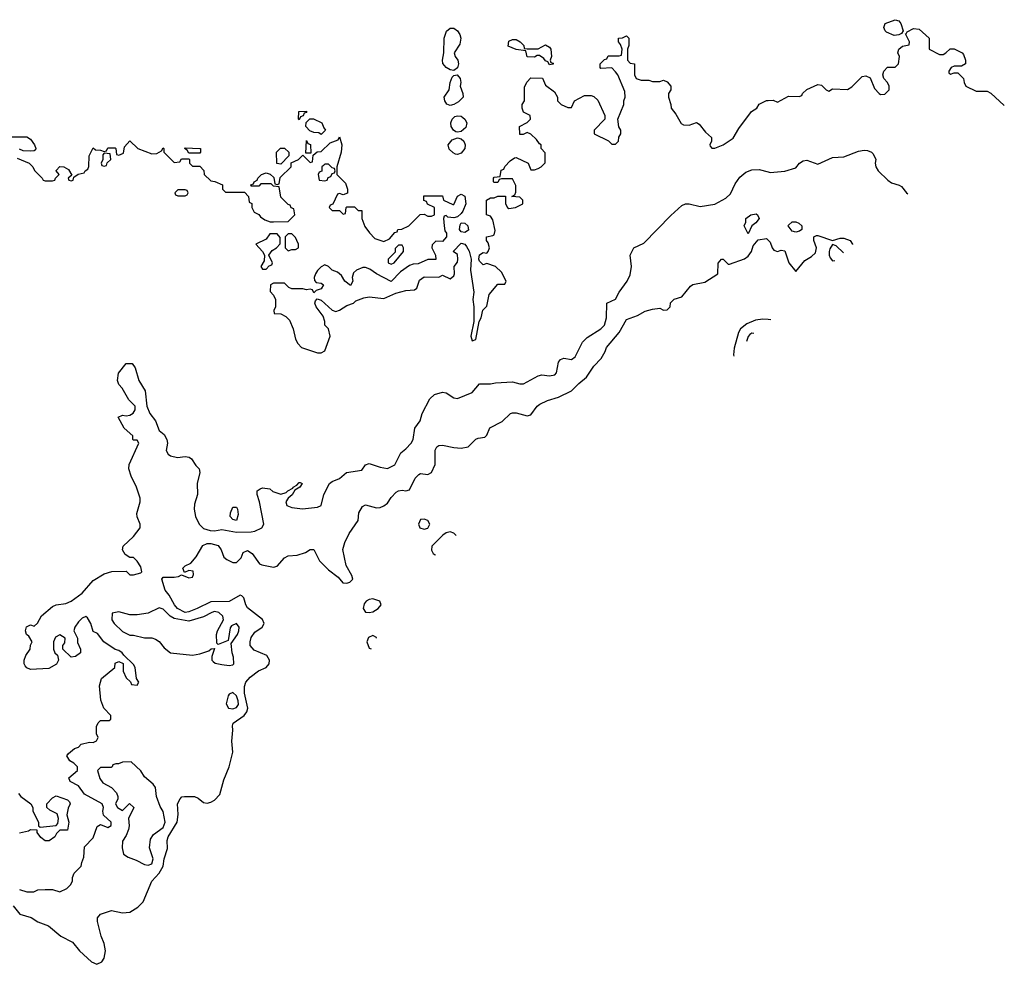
# Model space of a CAD drawing. Header units: inches. Extents: x 2380249 to 2585472, y 382747 to 546448.
# Tile 329 of 626: x 2575931 to 2581283, y 391857 to 396990. Entities that reach past the tile are written whole.
import ezdxf

# ---------------------------------------------------------------- set-up
doc = ezdxf.new("R2010")
doc.units = ezdxf.units.IN
doc.header["$MEASUREMENT"] = 0
doc.layers.add('C5379', color=7, linetype='Continuous')
doc.layers.add('C5389', color=7, linetype='Continuous')

msp = doc.modelspace()

# ---------------------------------------------------------------- linework, layer by layer
at = {"layer": 'C5379', "color": 4}
for points, elevation in [([(2578290, 396714), (2578270, 396717.6), (2578249.2, 396730), (2578231.9, 396751.9), (2578229, 396770), (2578237.2, 396810), (2578238, 396890), (2578251, 396929), (2578270, 396944.9), (2578290, 396944.2), (2578310.2, 396930.2), (2578324, 396910), (2578329.2, 396890), (2578322.7, 396857.3), (2578292.2, 396810), (2578297.6, 396790), (2578311.7, 396770), (2578316, 396750), (2578310, 396729.2)], 32), ([(2578690, 396832), (2578750, 396832), (2578790, 396854), (2578810, 396842), (2578818, 396830), (2578822, 396790), (2578814, 396770), (2578818, 396758), (2578830, 396754), (2578830, 396748), (2578810, 396746), (2578802, 396762), (2578790, 396766), (2578780.4, 396780.4), (2578756.4, 396796.4), (2578743.6, 396796.4), (2578730, 396786), (2578690, 396788), (2578682, 396822), (2578630, 396828), (2578586, 396846), (2578590, 396874), (2578610, 396882), (2578630, 396882), (2578650.9, 396870.9), (2578672, 396850), (2578674, 396834)], 32), ([(2578270, 396523.7), (2578252.1, 396532.1), (2578241.2, 396550), (2578239, 396570), (2578266, 396610), (2578271.3, 396650), (2578281.7, 396678.3), (2578290, 396687.7), (2578309, 396691), (2578325.3, 396670), (2578328.8, 396650), (2578325.3, 396630), (2578340.3, 396590), (2578340.9, 396570), (2578316.4, 396543.6), (2578290, 396529.6)], 32), ([(2577450, 396446), (2577446, 396450), (2577448.8, 396491.1), (2577490, 396494), (2577490, 396486), (2577478, 396482), (2577472.7, 396467.3), (2577458, 396462)], 32), ([(2577570, 396366), (2577556.4, 396376.4), (2577530, 396378), (2577507.3, 396387.3), (2577486, 396410), (2577487.3, 396432.7), (2577508, 396452), (2577528.4, 396451.6), (2577574, 396430), (2577583.6, 396403.6), (2577594, 396390)], 32), ([(2578310, 396378.4), (2578301.7, 396381.7), (2578289.6, 396389.6), (2578276.2, 396410), (2578275.1, 396430), (2578280.9, 396450), (2578296.1, 396463.9), (2578310, 396468.7), (2578330, 396465.7), (2578339.5, 396459.5), (2578350.4, 396450), (2578361.1, 396430), (2578355.9, 396404.1), (2578330, 396382.9)], 32), ([(2577486, 396266), (2577490, 396334), (2577498, 396318), (2577511.6, 396311.6), (2577514, 396266), (2577510, 396266)], 32), ([(2578310, 396257.6), (2578300.5, 396260.5), (2578286.6, 396266.6), (2578266.2, 396286.2), (2578260.9, 396310), (2578281.7, 396338.3), (2578310, 396348.8), (2578330, 396343.7), (2578344.9, 396330), (2578352.4, 396310), (2578350.2, 396289.8), (2578330, 396265.6)], 32), ([(2576850, 396266), (2576842, 396282), (2576826, 396290), (2576830, 396294), (2576910, 396291.3), (2576914, 396290), (2576914, 396270), (2576910, 396266)], 32), ([(2577350, 396206), (2577328.4, 396208.4), (2577326, 396270), (2577348.4, 396291.6), (2577370, 396292), (2577394, 396270), (2577394, 396250)], 32), ([(2576390, 396266), (2576383.6, 396256.4), (2576382, 396230), (2576374, 396210), (2576378, 396198), (2576390, 396194), (2576402, 396198), (2576407.3, 396212.7), (2576426, 396230), (2576422, 396262)], 32), ([(2577610, 396206), (2577590, 396206), (2577582, 396198), (2577574, 396190), (2577572.7, 396167.3), (2577558, 396162), (2577554, 396150), (2577558, 396118), (2577590, 396114), (2577602, 396118), (2577607.3, 396132.7), (2577622, 396138), (2577630, 396154), (2577642, 396158), (2577646, 396170), (2577642, 396182), (2577630, 396186)], 32), ([(2576830, 396066), (2576790, 396066), (2576774, 396050), (2576778, 396038), (2576790, 396034), (2576830, 396034), (2576842, 396038), (2576846, 396050), (2576842, 396062)], 32), ([(2579890, 395826), (2579869, 395870), (2579878, 395890), (2579878, 395910), (2579906, 395930), (2579934.8, 395934.8), (2579942, 395930), (2579951.3, 395910), (2579933.2, 395886.8), (2579911.3, 395870)], 24), ([(2578350, 395834), (2578330, 395838), (2578322.4, 395850), (2578324.7, 395875.3), (2578330, 395886), (2578350, 395884.9), (2578367.3, 395870), (2578370, 395846.6)], 32), ([(2577330, 395826), (2577290, 395826), (2577270, 395798), (2577214, 395770), (2577251.2, 395731.1), (2577262, 395710), (2577259.6, 395680.4), (2577242, 395650), (2577250, 395634), (2577270, 395634), (2577287.3, 395652.7), (2577302, 395658), (2577306, 395670), (2577286, 395710), (2577303.1, 395736.9), (2577326, 395750), (2577347.3, 395772.7), (2577347.3, 395807.3)], 32), ([(2577410, 395826), (2577390, 395826), (2577374, 395810), (2577374, 395750), (2577390, 395734), (2577410, 395742), (2577430, 395742), (2577446, 395750), (2577446, 395770), (2577438, 395790), (2577430, 395806)], 32), ([(2578010, 395766), (2577990, 395766), (2577982, 395758), (2577972.7, 395747.3), (2577972, 395728), (2577934, 395690), (2577934, 395670), (2577950, 395662), (2577966, 395670), (2578018, 395730), (2578018, 395750)], 32), ([(2577110, 394268.7), (2577090, 394275.3), (2577075.3, 394290), (2577077.2, 394310), (2577090, 394342), (2577110, 394342), (2577114, 394330), (2577118.8, 394301.2)], 28), ([(2578130, 394277.2), (2578110, 394274), (2578098.8, 394250), (2578106.8, 394230), (2578130, 394222), (2578150, 394228), (2578161.2, 394250), (2578150, 394268.7)], 24), ([(2577850, 393843.6), (2577830, 393839.5), (2577814.8, 393830), (2577803, 393817), (2577797.3, 393790), (2577810.6, 393770.6), (2577830, 393768.5), (2577850, 393772.7), (2577879.3, 393790), (2577895.1, 393810), (2577889, 393830)], 24), ([(2576690, 393793.6), (2576630, 393766), (2576570, 393757), (2576530, 393757.2), (2576470, 393773.2), (2576434, 393766), (2576431.3, 393730), (2576444.7, 393710), (2576490, 393666), (2576530, 393646.8), (2576550, 393646.8), (2576610, 393631.3), (2576650, 393631.3), (2576670, 393624.7), (2576690, 393612), (2576716.8, 393576.8), (2576750, 393550.8), (2576870, 393537.3), (2576910, 393544), (2576958.6, 393561.4), (2576971.3, 393571.3), (2576990, 393574), (2576974.8, 393530), (2576976, 393510), (2576982, 393502), (2576994, 393494), (2577030, 393487.3), (2577070, 393481), (2577090, 393484.7), (2577095.3, 393490), (2577094, 393526), (2577086, 393550), (2577080.2, 393599.8), (2577115.1, 393650), (2577122.7, 393670), (2577124, 393690), (2577110, 393708.7), (2577083, 393697), (2577074.4, 393685.6), (2577063.6, 393616.4), (2577010, 393595.3), (2577002.7, 393602.7), (2577001.6, 393650), (2577005.6, 393670), (2577038, 393730), (2577036, 393750), (2577013.2, 393770), (2576990, 393774), (2576976, 393770), (2576930, 393744.7), (2576850, 393722), (2576770, 393736.3), (2576748.3, 393748.3), (2576710, 393787)], 28), ([(2577090, 393335.1), (2577070, 393326), (2577063.6, 393316.4), (2577053, 393273), (2577066.8, 393250), (2577090, 393244.9), (2577110, 393253.4), (2577119.7, 393270), (2577119.1, 393290), (2577110, 393316)], 28), ([(2576537.2, 392957.2), (2576490, 392955.3), (2576467.3, 392947.3), (2576452.7, 392947.3), (2576438, 392942), (2576434, 392930), (2576427.3, 392927.3), (2576370, 392926), (2576354, 392910), (2576366.4, 392866.4), (2576383.5, 392843.5), (2576430, 392818), (2576458, 392790), (2576464.7, 392770), (2576463.6, 392756.4), (2576452, 392730), (2576462, 392710), (2576490, 392694), (2576528.7, 392731.3), (2576551.3, 392710), (2576522, 392650), (2576526, 392610), (2576522.8, 392590), (2576510, 392558), (2576490, 392526), (2576487.3, 392490), (2576496, 392456), (2576519.8, 392439.8), (2576564, 392424), (2576610, 392399.1), (2576630, 392396.3), (2576650, 392402.8), (2576656.2, 392430), (2576636.2, 392490), (2576642, 392538), (2576657.5, 392562.5), (2576710, 392601), (2576721.2, 392630), (2576710, 392688), (2576695.1, 392715.1), (2576675.1, 392770), (2576670, 392818), (2576656.5, 392836.5), (2576610, 392875.3), (2576590, 392908.7)], 28)]:
    msp.add_lwpolyline(points, close=True, dxfattribs=dict(at, elevation=elevation))
for points, elevation in [([(2575918, 396238), (2575982, 396210), (2576002, 396190), (2576011.6, 396171.6), (2576054, 396130), (2576058, 396118), (2576070, 396114), (2576110, 396114), (2576122, 396118), (2576126, 396130), (2576146, 396150), (2576128.4, 396168.4), (2576128.4, 396171.6), (2576150, 396192), (2576170, 396191.3), (2576196.9, 396176.9), (2576214, 396146), (2576194, 396130), (2576198, 396118), (2576210, 396114), (2576222, 396118), (2576226, 396134), (2576248.4, 396151.6), (2576282, 396158), (2576286, 396170), (2576302, 396178), (2576307.3, 396192.7), (2576308.8, 396251.1), (2576330, 396294), (2576343.6, 396283.6), (2576370, 396282), (2576390, 396274), (2576402, 396278), (2576410, 396294), (2576450, 396294), (2576454, 396290), (2576458, 396258), (2576470, 396254), (2576494.6, 396265.4), (2576500.4, 396299.6), (2576530, 396332), (2576574, 396290), (2576650, 396262), (2576676.4, 396263.6), (2576702, 396278), (2576710, 396294), (2576714, 396290), (2576714, 396270), (2576770, 396214), (2576802, 396218), (2576810, 396234), (2576850, 396234), (2576854, 396230), (2576854, 396210), (2576870, 396194), (2576910, 396194), (2576931.6, 396171.6), (2576934, 396150), (2576970, 396114), (2576991.6, 396111.6), (2577032.7, 396092.7), (2577034, 396070), (2577050, 396054), (2577152.7, 396052.7), (2577174, 396030), (2577178, 395998), (2577192, 395992), (2577192, 395970), (2577205.4, 395945.4), (2577230, 395932), (2577239.6, 395919.6), (2577263.6, 395903.6), (2577292.7, 395892.7), (2577310, 395892), (2577390, 395894), (2577426, 395930), (2577422, 395962), (2577407.3, 395967.3), (2577402, 395982), (2577390, 395986), (2577350, 396026), (2577342, 396082), (2577310, 396086), (2577298, 396098), (2577242, 396098), (2577230, 396086), (2577190, 396086), (2577187.3, 396092.7), (2577202, 396098), (2577206, 396110), (2577222, 396118), (2577226, 396130), (2577246, 396150), (2577270, 396158), (2577291.6, 396151.6), (2577312.7, 396132.7), (2577318, 396098), (2577330, 396094), (2577342, 396098), (2577347.3, 396132.7), (2577406, 396190), (2577407.3, 396212.7), (2577446, 396230), (2577470, 396254), (2577510, 396214), (2577522, 396218), (2577526, 396254), (2577548, 396272), (2577570, 396274), (2577618, 396322), (2577662, 396338), (2577670, 396354), (2577682, 396310), (2577678, 396270), (2577654, 396190), (2577654, 396150), (2577702, 396102), (2577712, 396070), (2577712, 396048), (2577690, 396038), (2577670, 396046), (2577658, 396042), (2577632.7, 395987.3), (2577618, 395982), (2577614, 395970), (2577630, 395954), (2577670, 395954), (2577690, 395934), (2577702, 395938), (2577706, 395970), (2577710, 395974), (2577750, 395974), (2577770, 395954), (2577790, 395954), (2577791.3, 395910), (2577806.4, 395866.4), (2577831.6, 395831.6), (2577862, 395802), (2577910, 395784.7), (2577940.4, 395799.6), (2577970, 395834), (2577982, 395838), (2577986, 395850), (2578007.3, 395852.7), (2578046, 395870), (2578107.3, 395932.7), (2578130, 395934), (2578150, 395922), (2578170, 395922), (2578186, 395930), (2578186, 395970), (2578148.4, 395988.4), (2578142, 396002), (2578127.3, 396007.3), (2578127.3, 396032.7), (2578230, 396034), (2578234, 396010), (2578286, 395986), (2578290, 395986), (2578310, 396030.6), (2578330, 396042), (2578350, 396030.8), (2578355.3, 395990), (2578340.4, 395950), (2578330, 395937), (2578310, 395919.3), (2578290, 395914), (2578258, 395918), (2578250, 395926), (2578238, 395922), (2578234, 395910), (2578238, 395870), (2578242.8, 395842.8), (2578251.3, 395830), (2578251.3, 395810), (2578230, 395786), (2578192.7, 395787.3), (2578172.7, 395767.3), (2578172, 395750), (2578192, 395710), (2578192.7, 395687.3), (2578150, 395688), (2578096.9, 395663.1), (2578070, 395662), (2578050, 395655.3), (2578000.5, 395619.5), (2577950, 395568), (2577870, 395608.7), (2577834, 395634), (2577810, 395644), (2577796.9, 395643.1), (2577762, 395630), (2577746, 395614), (2577738, 395590), (2577742, 395570), (2577730, 395546), (2577698, 395570), (2577680.4, 395600.4), (2577659, 395619), (2577630, 395628.7), (2577610, 395648.7), (2577590, 395658), (2577570, 395648), (2577550, 395628), (2577538, 395610), (2577532, 395590), (2577532.7, 395572.7), (2577542, 395562), (2577570, 395558), (2577582, 395550), (2577570, 395528), (2577542, 395518), (2577530, 395506), (2577522, 395522), (2577510, 395526), (2577490, 395522), (2577470, 395528.7), (2577410, 395528), (2577394.6, 395534.6), (2577370, 395558), (2577310, 395558), (2577294, 395550), (2577292.7, 395512.7), (2577310, 395494), (2577322, 395470), (2577322, 395430), (2577312, 395410), (2577314, 395394), (2577350, 395391.3), (2577376.8, 395376.8), (2577396.8, 395356.8), (2577418, 395310), (2577430, 395254), (2577442, 395230), (2577462, 395210), (2577550, 395181), (2577570, 395181), (2577590, 395191.3), (2577619, 395270), (2577608.7, 395310), (2577589, 395330), (2577589, 395350), (2577580.2, 395380.2), (2577542, 395430), (2577535.3, 395450), (2577538, 395462), (2577547.3, 395472.7), (2577570, 395466), (2577630, 395411.3), (2577650, 395404.7), (2577670, 395411.3), (2577710, 395438), (2577746, 395450), (2577758, 395462), (2577800.9, 395479.1), (2577830, 395484), (2577910, 395474.8), (2577975.5, 395504.5), (2578030, 395518.8), (2578077.2, 395522.8), (2578089, 395531), (2578104.7, 395575.3), (2578130, 395594), (2578210, 395592), (2578230, 395602), (2578270, 395582), (2578290, 395598), (2578295.1, 395610), (2578293.2, 395650), (2578310, 395672), (2578313, 395690), (2578310, 395715.3), (2578288, 395730), (2578330, 395776.3), (2578350, 395770.8), (2578358.8, 395758.8), (2578373.5, 395733.5), (2578385.7, 395690), (2578382, 395630), (2578398.7, 395510), (2578393.4, 395470), (2578399.1, 395430), (2578400.4, 395350), (2578383, 395270), (2578390, 395244.7), (2578410, 395252), (2578429.3, 395350.7), (2578439, 395370), (2578448.4, 395411.6), (2578470, 395434), (2578482.7, 395497.3), (2578530, 395554), (2578567.3, 395552.7), (2578575.3, 395570), (2578550, 395618), (2578518, 395650), (2578470, 395666), (2578450, 395658), (2578430, 395678), (2578426, 395690), (2578430, 395712), (2578450, 395724.7), (2578470, 395722), (2578478, 395730), (2578484, 395750), (2578477.2, 395777.2), (2578469, 395790), (2578468, 395810), (2578503.1, 395816.9), (2578510, 395822), (2578515.5, 395844.5), (2578503.7, 395903.7), (2578490, 395922), (2578469, 395930), (2578468, 396010), (2578490, 396022), (2578510, 396022), (2578530, 396032), (2578572, 396032), (2578572, 395990), (2578582, 395970), (2578590, 395964.7), (2578626, 395970), (2578666, 395990), (2578666, 396010), (2578650, 396026), (2578606, 396030), (2578622, 396038), (2578627.3, 396052.7), (2578628, 396090), (2578610, 396126), (2578550, 396126), (2578538, 396122), (2578530, 396106), (2578510, 396106), (2578506, 396110), (2578506, 396130), (2578510, 396134), (2578542, 396138), (2578547.3, 396172.7), (2578562, 396178), (2578567.3, 396192.7), (2578596.4, 396223.6), (2578620.4, 396239.6), (2578630, 396242), (2578694, 396210), (2578710, 396174), (2578730, 396174), (2578750, 396182), (2578766, 396190), (2578787.3, 396212.7), (2578787.3, 396267.3), (2578766, 396290), (2578766, 396310), (2578756.4, 396316.4), (2578740.2, 396340.2), (2578710, 396368.7), (2578690, 396378), (2578667.3, 396367.3), (2578650, 396366), (2578648.8, 396368.9), (2578648, 396410), (2578690, 396432), (2578708, 396450), (2578706, 396470), (2578670, 396488), (2578662, 396510), (2578662, 396530), (2578675.3, 396550), (2578675.3, 396624.7), (2578688.4, 396651.6), (2578710, 396674), (2578772.7, 396672.7), (2578790, 396634), (2578838, 396598), (2578854, 396570), (2578854, 396550), (2578874, 396530), (2578910, 396514), (2578930, 396514), (2578946, 396550), (2579001.2, 396578.8), (2579038, 396578), (2579052.7, 396572.7), (2579072.7, 396552.7), (2579112, 396470), (2579112, 396450), (2579054, 396390), (2579054, 396370), (2579131.6, 396331.6), (2579150, 396314), (2579170, 396314), (2579186, 396330), (2579188.4, 396351.6), (2579198, 396370), (2579198, 396390), (2579188.4, 396408.4), (2579182, 396450), (2579215.3, 396530), (2579215.3, 396550), (2579222, 396570), (2579220.4, 396600.4), (2579182, 396690), (2579170, 396708), (2579150, 396728), (2579090, 396726), (2579086, 396730), (2579086, 396750), (2579110, 396774), (2579122, 396778), (2579130, 396794), (2579190, 396794), (2579202, 396798), (2579206, 396830), (2579196.4, 396856.4), (2579186, 396870), (2579186, 396890), (2579207.3, 396892.7), (2579230, 396902), (2579242, 396890), (2579242, 396850), (2579234, 396830), (2579234, 396770), (2579250, 396754), (2579272, 396750), (2579272, 396690), (2579282, 396670), (2579310, 396662), (2579350, 396662), (2579370, 396654), (2579410, 396654), (2579430, 396662), (2579450, 396652), (2579471.3, 396630), (2579471.3, 396610), (2579458, 396590), (2579458, 396570), (2579471.3, 396530), (2579472, 396510), (2579497.3, 396477.3), (2579526, 396426), (2579539.6, 396419.6), (2579570, 396418), (2579610, 396432), (2579623.6, 396423.6), (2579658.8, 396378.8), (2579692, 396350), (2579692, 396330), (2579682, 396310), (2579683.6, 396303.6), (2579692.7, 396292.7), (2579710, 396292), (2579755.3, 396310), (2579810, 396346.8), (2579840.2, 396399.8), (2579908.8, 396491.1), (2579938, 396510), (2579950, 396532), (2579990, 396552), (2580000, 396552.2)], 32), ([(2575890, 396354), (2575970, 396354), (2575990, 396342), (2576011.3, 396310), (2576018, 396290), (2576016, 396284), (2576010, 396278), (2575990, 396275.3), (2575950, 396278), (2575930, 396286)], 32), ([(2575930, 392264.7), (2575970, 392251.3), (2576008.4, 392251.6), (2576030, 392262), (2576070, 392264.7), (2576110, 392264.7), (2576150, 392251.3), (2576188, 392270), (2576208, 392290), (2576218, 392310), (2576218, 392330), (2576227.3, 392352.7), (2576266, 392390), (2576268, 392410), (2576280.4, 392439.6), (2576284, 392496), (2576330, 392544.7), (2576352.9, 392607.1), (2576370, 392618), (2576410, 392600.7), (2576428.8, 392611.1), (2576429, 392630), (2576387, 392667), (2576382, 392690), (2576386, 392710), (2576379, 392730), (2576282.7, 392782.7), (2576250, 392828), (2576206, 392850), (2576198, 392870), (2576246, 392910), (2576246, 392930), (2576226, 392950), (2576203.1, 392963.1), (2576188, 392990), (2576196.4, 393003.6), (2576229, 393031), (2576250, 393038), (2576266, 393054), (2576310, 393064.7), (2576330, 393062), (2576348.4, 393071.6), (2576358, 393090), (2576348.8, 393108.9), (2576348, 393150), (2576358, 393170), (2576370, 393182), (2576418, 393182), (2576426, 393190), (2576426, 393210), (2576389.2, 393249.2), (2576372.9, 393292.9), (2576365.2, 393370), (2576375.3, 393410), (2576448, 393470), (2576450, 393494), (2576470, 393502), (2576492.7, 393492.7), (2576494, 393450), (2576510, 393414), (2576532.7, 393392.7), (2576538, 393378), (2576570, 393374), (2576578, 393390), (2576566, 393410), (2576558, 393470), (2576550, 393486), (2576496.4, 393536.4), (2576488, 393550), (2576470, 393562), (2576450, 393568), (2576389.1, 393609.1), (2576354.6, 393654.6), (2576330, 393666), (2576318, 393710), (2576300.4, 393740.4), (2576290, 393748), (2576270, 393738), (2576250, 393718), (2576231.3, 393690), (2576224.7, 393670), (2576244.7, 393630), (2576245.4, 393605.4), (2576262, 393570), (2576262, 393550), (2576234, 393530), (2576210, 393526), (2576166, 393570), (2576166, 393590), (2576176.4, 393603.6), (2576178, 393630), (2576150, 393648), (2576125.4, 393634.6), (2576114, 393610), (2576114, 393570), (2576122, 393550), (2576136.9, 393536.9), (2576141, 393510), (2576130.8, 393489.2), (2576090, 393465.2), (2575990, 393459), (2575970, 393468), (2575960.2, 393480.2), (2575955.3, 393490), (2575955.3, 393510), (2575964.7, 393535.3), (2575988, 393570), (2575988.8, 393591.1), (2575998, 393610), (2575980.4, 393640.4), (2575968.7, 393650), (2575962, 393670), (2575968.8, 393691.1), (2575990, 393702), (2576010, 393694), (2576028.4, 393711.6), (2576048.8, 393751.1), (2576110, 393801), (2576130, 393811), (2576182, 393818), (2576210, 393831), (2576270, 393874.8), (2576330, 393942.8), (2576390, 393978.8), (2576431.2, 393991.1), (2576510, 393994), (2576530, 393974), (2576550, 393974), (2576590, 393984.7), (2576594, 393990), (2576590, 394018), (2576570, 394048.7), (2576550, 394068.7), (2576530, 394068.7), (2576503.7, 394083.7), (2576489.2, 394110), (2576494, 394130), (2576550, 394183), (2576586, 394230), (2576586, 394250), (2576569.6, 394289.6), (2576567.8, 394307.8), (2576585.1, 394370), (2576585.1, 394390), (2576566, 394450), (2576537, 394510), (2576524.5, 394550), (2576525.8, 394574.2), (2576578, 394690), (2576570, 394706), (2576550, 394706), (2576546, 394710), (2576546, 394730), (2576498, 394770), (2576466, 394830), (2576490, 394842), (2576510, 394838), (2576530, 394842), (2576548.4, 394851.6), (2576558, 394870), (2576558, 394890), (2576524.7, 394924.7), (2576488.8, 394988.9), (2576470, 395008), (2576462, 395030), (2576468, 395070), (2576510, 395122), (2576542, 395122), (2576558, 395098), (2576578, 395030), (2576613.7, 394973.7), (2576622, 394890), (2576638, 394850), (2576670, 394811.3), (2576690, 394758), (2576715.8, 394735.8), (2576730.8, 394710), (2576734, 394690), (2576727.3, 394650), (2576738.8, 394630), (2576750, 394620.7), (2576789.1, 394610.9), (2576830, 394617.3), (2576853, 394613), (2576864.9, 394604.9), (2576888.1, 394568.1), (2576906, 394550), (2576911, 394530), (2576895.5, 394470), (2576897.1, 394410), (2576882, 394358), (2576878.7, 394330), (2576886, 394290), (2576906.4, 394250), (2576930, 394225.3), (2576966, 394214), (2576990, 394213.4), (2577030, 394220.7), (2577110, 394206), (2577190, 394207.3), (2577210, 394211.3), (2577248, 394230), (2577257.2, 394250), (2577235.1, 394370), (2577221.2, 394410), (2577222, 394430), (2577238, 394442), (2577250, 394446), (2577290, 394441), (2577306.2, 394426.2), (2577350, 394412), (2577378.8, 394421.2), (2577388.8, 394431.1), (2577416, 394444), (2577417.2, 394450), (2577438.3, 394461.7), (2577450, 394476.4), (2577456.1, 394476.1), (2577466, 394470), (2577454.4, 394450), (2577426, 394434), (2577411.7, 394408.3), (2577390.7, 394390), (2577377.3, 394370), (2577382.8, 394350), (2577410, 394339.1), (2577468, 394332), (2577550, 394341), (2577568.8, 394351.1), (2577584, 394410), (2577615.3, 394470), (2577630, 394481), (2577670, 394498), (2577708, 394530), (2577790, 394542), (2577810, 394572), (2577830, 394578), (2577890, 394558), (2577930, 394552), (2577970, 394572), (2578003.2, 394636.8), (2578030, 394658), (2578059, 394690), (2578069, 394710), (2578079, 394770), (2578108.7, 394810), (2578119, 394850), (2578160.9, 394930), (2578185.6, 394954.4), (2578230, 394966.8), (2578250, 394962.8), (2578290, 394936), (2578310, 394931.3), (2578390, 394964.7), (2578430, 395011), (2578490, 395011), (2578516.9, 395016.9), (2578610, 395022.8), (2578649, 395011), (2578670, 395010.8), (2578750, 395056), (2578770, 395061), (2578810, 395056), (2578839, 395061), (2578849, 395071), (2578859, 395130), (2578870, 395144.7), (2578889.2, 395150.8), (2578930, 395144.7), (2578950, 395158), (2578990, 395238), (2579016, 395264), (2579090, 395310.8), (2579109.2, 395330), (2579120.9, 395370), (2579122, 395450), (2579170, 395471.3), (2579189.2, 395510), (2579232.7, 395570), (2579250, 395604.7), (2579257.2, 395650), (2579249.1, 395710.9), (2579268.7, 395750), (2579324, 395776), (2579470, 395927.3), (2579530, 395980.7), (2579550.6, 395990.6), (2579570, 395990.7), (2579630, 395976), (2579710, 395987.7), (2579770, 396021), (2579795.5, 396044.5), (2579820.9, 396099.1), (2579845.2, 396134.8), (2579878.6, 396161.4), (2579910, 396174.8), (2579950, 396177.3), (2580000, 396163.4)], 28), ([(2575894.7, 392174.7), (2575931, 392130), (2575992.5, 392112.5), (2576030, 392087.7), (2576086.9, 392066.9), (2576154.8, 392010), (2576217.1, 391977.1), (2576256.4, 391930), (2576320.4, 391870), (2576350, 391857.4), (2576377.6, 391870), (2576389.6, 391890), (2576398, 391930), (2576389.6, 391969.6), (2576373.2, 392010), (2576354, 392090), (2576354, 392110), (2576369.5, 392130.5), (2576430, 392150.6), (2576490, 392137.6), (2576530, 392141.1), (2576572.4, 392167.6), (2576602.7, 392197.3), (2576649.3, 392310), (2576690, 392352.4), (2576711, 392390), (2576715.6, 392430), (2576733.5, 392486.5), (2576731.7, 392530), (2576738.7, 392550), (2576786.2, 392630), (2576792, 392672), (2576788, 392730), (2576803.1, 392756.9), (2576813.2, 392766.8), (2576826, 392770), (2576882, 392770), (2576900.9, 392760.9), (2576930, 392736.4), (2576950, 392732.2), (2576970, 392737.6), (2576989.4, 392750), (2577019.2, 392780.8), (2577040, 392860), (2577070, 392931), (2577089.7, 393010), (2577084.2, 393070), (2577089.6, 393129.6), (2577087.5, 393152.5), (2577091.8, 393168.2), (2577150.8, 393209.2), (2577165.1, 393230), (2577170.9, 393249.1), (2577152.1, 393330), (2577152.4, 393367.6), (2577159.7, 393390), (2577182.9, 393417.1), (2577228.7, 393451.3), (2577270, 393470.4), (2577286.6, 393490), (2577288.4, 393510), (2577275.2, 393535.2), (2577205.1, 393565.1), (2577183.6, 393590), (2577183, 393610), (2577190, 393634), (2577210, 393662), (2577249.2, 393690), (2577259.3, 393710), (2577251.6, 393731.6), (2577170, 393794.5), (2577159.7, 393810), (2577150, 393848.7), (2577138.9, 393858.9), (2577130, 393862.7), (2577070, 393829.7), (2576970, 393826.3), (2576896, 393790), (2576850, 393772), (2576830, 393769.8), (2576789.4, 393790), (2576772.7, 393810), (2576744, 393864), (2576722, 393890), (2576704, 393950), (2576710, 393962), (2576770, 393961), (2576794.6, 393965.4), (2576810, 393974), (2576850, 393958), (2576870, 393962), (2576876.4, 393976.4), (2576874.6, 393994.6), (2576850, 393998), (2576826, 393986), (2576818, 394010), (2576830, 394022), (2576862, 394038), (2576890, 394072), (2576926, 394134), (2576950, 394144.9), (2576970, 394144.9), (2577010, 394133.4), (2577026, 394110), (2577041, 394070), (2577056.8, 394056.8), (2577090, 394041), (2577110, 394041), (2577134, 394066), (2577145.6, 394094.4), (2577170, 394106.8), (2577194, 394090), (2577234.4, 394034.4), (2577247.3, 394027.3), (2577310, 394014.8), (2577330, 394021), (2577370, 394066.8), (2577390, 394077.3), (2577438.9, 394081.1), (2577484.1, 394095.9), (2577510, 394111), (2577530, 394112), (2577560.7, 394050), (2577610, 394000.7), (2577661.4, 393961.4), (2577687.3, 393930), (2577710, 393927.7), (2577726.3, 393933.7), (2577741.2, 393950), (2577737.2, 393970), (2577704.8, 394024.8), (2577688, 394112), (2577698.7, 394150), (2577722.4, 394197.6), (2577771.2, 394268.9), (2577774.5, 394310), (2577794.8, 394345.2), (2577810, 394354.8), (2577870, 394338), (2577890, 394339.3), (2577910, 394348), (2577930, 394364), (2577950, 394394.8), (2577977.2, 394422.8), (2577990.7, 394430.7), (2578010, 394434), (2578030, 394430.8), (2578050, 394436), (2578081.3, 394498.7), (2578101.2, 394518.8), (2578110, 394524), (2578150, 394518.8), (2578168.7, 394530), (2578190, 394574), (2578189.5, 394650.5), (2578199, 394670), (2578210, 394677.3), (2578230, 394679.1), (2578290, 394665.5), (2578330, 394662), (2578368, 394670), (2578410, 394711.3), (2578422.7, 394717.3), (2578458.6, 394721.4), (2578470, 394732), (2578487.2, 394772.8), (2578553.8, 394806.2), (2578598, 394850), (2578610, 394854.8), (2578630, 394854), (2578690, 394837), (2578710, 394842.4), (2578744.5, 394890), (2578759.1, 394900.9), (2578799.7, 394920.3), (2578860.5, 394939.5), (2578930, 394973.4), (2578970, 395014), (2579012.2, 395047.8), (2579052.5, 395107.5), (2579092.3, 395150), (2579113.3, 395186.7), (2579120.9, 395210), (2579189.5, 395290), (2579230, 395362), (2579290, 395382.8), (2579330, 395406), (2579370, 395418), (2579410, 395422), (2579430, 395412), (2579450, 395414), (2579466, 395430), (2579468.8, 395451.1), (2579489, 395471), (2579530, 395484.7), (2579577.2, 395542.8), (2579590, 395552), (2579655.5, 395564.5), (2579726, 395610), (2579727.3, 395667.3), (2579746, 395690), (2579754, 395690), (2579782, 395662), (2579790, 395662), (2579870, 395691.3), (2579890, 395704.7), (2579908.7, 395730), (2579918, 395762), (2579945.2, 395794.8), (2579990, 395801), (2580000, 395791.5)], 24), ([(2580000, 395360.4), (2579970, 395362.9), (2579930, 395357.6), (2579883.1, 395336.9), (2579849.1, 395310.9), (2579838.7, 395290), (2579814.1, 395205.9), (2579811.7, 395170), (2579812.7, 395162)], 24), ([(2579921.4, 395284.6), (2579910, 395287.6), (2579899.5, 395280.5), (2579890, 395269), (2579882.1, 395241.7)], 28), ([(2578270, 394207), (2578250, 394202), (2578230.8, 394190), (2578170.5, 394129.5), (2578168.7, 394108.7), (2578179.1, 394090), (2578190, 394081.6), (2578190.4, 394081.5)], 24), ([(2578302.7, 394187.6), (2578290, 394199.5), (2578270, 394207)], 24), ([(2577850, 393643.7), (2577827.5, 393632.5), (2577818.4, 393610), (2577830, 393574.8), (2577841.5, 393572.4)], 24), ([(2577870.9, 393630.5), (2577870, 393633.2), (2577850, 393643.7)], 24), ([(2575925.2, 392785.2), (2575938, 392770), (2575992, 392730), (2576002, 392710), (2576002, 392690), (2576034, 392630), (2576034, 392610), (2576042, 392602), (2576128.4, 392611.6), (2576138, 392622), (2576141.2, 392650), (2576134.5, 392674.5), (2576094.6, 392694.6), (2576078, 392710), (2576078, 392730), (2576110, 392762), (2576130, 392772), (2576190.8, 392750.8), (2576201, 392741), (2576206, 392730), (2576194.6, 392705.4), (2576187.3, 392670), (2576197.3, 392630), (2576190, 392586), (2576150, 392586), (2576131.6, 392568.4), (2576122, 392550), (2576090.9, 392529.1), (2576070, 392529), (2576045.6, 392545.6), (2576026, 392574), (2576026, 392586), (2575990, 392588), (2575978.8, 392581.2), (2575930, 392569.2)], 28)]:
    msp.add_lwpolyline(points, dxfattribs=dict(at, elevation=elevation))
at = {"layer": 'C5389', "color": 4}
msp.add_line((2580014.1, 395359.2, 24), (2580000, 395360.4, 24), dxfattribs=at)
for points, elevation in [([(2580684.7, 396904.7), (2580642.7, 396922.7), (2580635.3, 396930), (2580628.8, 396948.9), (2580635.3, 396970), (2580689.6, 396990.4), (2580710, 396984.7), (2580721, 396970), (2580734, 396930), (2580724.7, 396915.3), (2580710, 396908.7)], 32), ([(2580150, 395835.3), (2580130, 395842), (2580108.7, 395870), (2580110, 395874), (2580130, 395892), (2580150, 395892), (2580165.4, 395885.4), (2580182, 395870), (2580182, 395850), (2580170, 395842)], 24)]:
    msp.add_lwpolyline(points, close=True, dxfattribs=dict(at, elevation=elevation))
for points, elevation in [([(2580000, 396552.2), (2580027.3, 396552.7), (2580050, 396542), (2580110, 396574), (2580167.3, 396572.7), (2580182, 396578), (2580186, 396590), (2580209.1, 396610.9), (2580270, 396638), (2580290, 396634), (2580314, 396610), (2580330, 396602), (2580350, 396614), (2580430, 396612), (2580454.6, 396625.4), (2580510, 396682), (2580530, 396684.7), (2580554.8, 396674.8), (2580576.9, 396616.9), (2580602, 396590), (2580610, 396584.7), (2580633.6, 396586.4), (2580658, 396610), (2580658, 396630), (2580648, 396650), (2580628.7, 396670), (2580622, 396690), (2580628.4, 396711.6), (2580648.4, 396731.6), (2580690, 396732), (2580708.8, 396751.1), (2580713.2, 396790), (2580704, 396810), (2580709.1, 396830.9), (2580730, 396846), (2580766, 396854), (2580768, 396870), (2580746, 396914), (2580750, 396914), (2580755.3, 396924.7), (2580790, 396942.8), (2580819.8, 396939.8), (2580874, 396890), (2580874, 396830), (2580930, 396802), (2580950, 396802), (2580966, 396810), (2580988, 396832), (2581010, 396832), (2581054, 396810), (2581062, 396802), (2581072, 396770), (2581072, 396750), (2581050, 396738), (2581010, 396738), (2580994, 396730), (2580982, 396710), (2580982, 396702), (2580990, 396694), (2581010, 396702), (2581030, 396702), (2581062, 396670), (2581064.7, 396650), (2581074, 396630), (2581130, 396602), (2581190, 396602), (2581210, 396592), (2581283.1, 396524.1)], 32), ([(2580000, 396163.4), (2580010, 396160.7), (2580090, 396167.3), (2580150, 396184.7), (2580169.3, 396210.7), (2580190, 396222.8), (2580210, 396226.8), (2580270, 396204.7), (2580350, 396241), (2580410, 396244.7), (2580490, 396275.5), (2580521.4, 396281.4), (2580539.3, 396279.3), (2580562, 396270), (2580570, 396262), (2580584.7, 396230), (2580581, 396210), (2580584.7, 396190), (2580598, 396170), (2580650, 396118), (2580670, 396104.7), (2580711.6, 396091.6), (2580723.6, 396083.6), (2580752, 396050), (2580758.9, 396044.6)], 28), ([(2580000, 395791.5), (2580010, 395782), (2580021, 395750), (2580030, 395738), (2580050, 395731.3), (2580070, 395738), (2580090, 395734), (2580111, 395670), (2580150, 395622), (2580198.6, 395681.4), (2580235.5, 395704.5), (2580256, 395724), (2580262, 395750), (2580248, 395790), (2580248, 395810), (2580263.1, 395816.9), (2580270, 395818), (2580350, 395791.3), (2580390, 395804), (2580410, 395804), (2580444.7, 395790), (2580458, 395770), (2580457.6, 395769)], 24), ([(2580350, 395768), (2580334.8, 395745.2), (2580330.8, 395730), (2580330.7, 395710), (2580335.9, 395695.9), (2580350, 395680.7), (2580361.4, 395681)], 24), ([(2580408.2, 395723.8), (2580370, 395762), (2580350, 395768)], 24)]:
    msp.add_lwpolyline(points, dxfattribs=dict(at, elevation=elevation))

doc.saveas('drawing.dxf')
